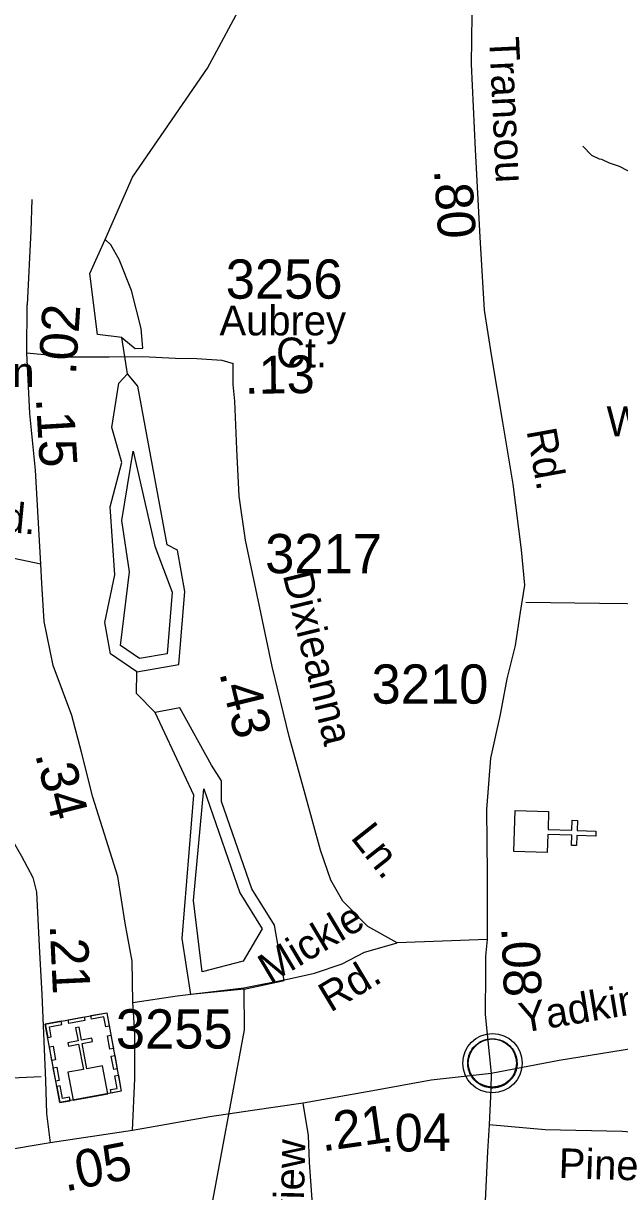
# Model space of a CAD drawing. Extents: x 1547597 to 1699558, y 810033 to 920809.
# Drawn here: x 1596336 to 1598233, y 876840 to 880561 of the extents above; entities that cross this region are included whole.
import ezdxf

# ---------------------------------------------------------------- set-up
doc = ezdxf.new("R2010")
doc.units = 0
for name, color, linetype in [('Exist Civil Demographics Community CELL', 7, 'Continuous'), ('Exist Cultural Church CELL', 7, 'Continuous'), ('Exist Cultural Church with Cemetery CELL', 7, 'Continuous'), ('Exist Hydrographic Buffer Line', 7, 'Continuous'), ('Exist Hydrographic Creek Single Shore', 7, 'Continuous'), ('Exist Hydrographic Lake Shore', 7, 'Continuous'), ('Exist Hydrographic Misc Water Feature', 7, 'Continuous'), ('Exist Road Non-System Type 51', 7, 'Continuous'), ('Exist Road Non-System Type 51 Label', 7, 'Continuous'), ('Exist Road Secondary Mileage Hundredths English Label', 7, 'Continuous'), ('Exist Road Secondary Type 20 Attributed', 7, 'Continuous'), ('Exist Road Secondary Type 51 Attributed', 7, 'Continuous'), ('Exist Road Secondary Type 51 Label', 7, 'Continuous'), ('Exist Road Secondary Type 51 Number Label', 7, 'Continuous')]:
    doc.layers.add(name, color=color, linetype=linetype)

msp = doc.modelspace()

# ---------------------------------------------------------------- linework, layer by layer
at = {"layer": 'Exist Civil Demographics Community CELL'}
msp.add_lwpolyline([(1597751.1, 877261.7), (1597752.1, 877267.3), (1597753.9, 877273.9), (1597756.8, 877281.1), (1597759.7, 877286.8), (1597763.1, 877292.6), (1597766.8, 877297.7), (1597770.8, 877302.1), (1597775.4, 877306.7), (1597780.9, 877311.3), (1597786.3, 877314.9), (1597791.2, 877317.8), (1597796.3, 877320.2), (1597801.7, 877322.5), (1597807.4, 877324.4), (1597811.7, 877325.5), (1597816.5, 877326.2), (1597820.7, 877327), (1597827, 877327.2), (1597831.5, 877327.1), (1597837.1, 877326.9), (1597842, 877326.1), (1597846.9, 877325.1), (1597852, 877323.7), (1597857.1, 877321.8), (1597863.8, 877318.9), (1597870, 877315.4), (1597875.1, 877311.8), (1597880.3, 877307.8), (1597883.6, 877304.7), (1597887.7, 877300.3), (1597891.6, 877295.6), (1597894.6, 877291), (1597897.8, 877286), (1597900.2, 877280.8), (1597902.3, 877275.8), (1597903.8, 877270.8), (1597905.1, 877266.2), (1597906.2, 877260.2), (1597906.8, 877255.5), (1597907.1, 877249.5), (1597906.9, 877243.7), (1597906.3, 877238), (1597905.4, 877232.5), (1597903.7, 877226.4), (1597901.9, 877220.5), (1597899.6, 877215.5), (1597896.4, 877209.5), (1597893.1, 877204.1), (1597889.7, 877199.4), (1597885.5, 877194.7), (1597880.2, 877189.7), (1597875.1, 877185.6), (1597870.1, 877182.2), (1597865.8, 877179.7), (1597859, 877176.4), (1597851.8, 877173.7), (1597845.9, 877172.3), (1597839.3, 877170.9), (1597834.9, 877170.5), (1597830.4, 877170.2), (1597824.8, 877170.2), (1597820.5, 877170.6), (1597814.9, 877171.4), (1597809, 877172.7), (1597804.4, 877174), (1597799.2, 877175.9), (1597794.6, 877177.8), (1597790.7, 877180.1), (1597783.9, 877184.1), (1597778.3, 877188.4), (1597773.4, 877192.9), (1597768.9, 877197.8), (1597765.8, 877201.7), (1597762.8, 877205.9), (1597758.7, 877213), (1597757, 877216.6), (1597755.2, 877220.6), (1597752.7, 877228.8), (1597751.1, 877235.8), (1597750.4, 877241), (1597750.1, 877247.3), (1597750, 877252), (1597750.6, 877258.5)], close=True, dxfattribs=at)
for centre, radius in [((1597828.7, 877249.3), 94.3), ((1597828.5, 877249.6), 76.7)]:
    msp.add_circle(centre, radius, dxfattribs=at)
at = {"layer": 'Exist Cultural Church CELL'}
msp.add_lwpolyline([(1598007.5, 878050.3), (1598005.7, 877993.4), (1598081.8, 877990.9), (1598082.9, 878022.9), (1598098.9, 878022.3), (1598097.8, 877990.4), (1598157.9, 877988.4), (1598157.4, 877972.3), (1598097.3, 877974.3), (1598096.2, 877942.4), (1598080.2, 877942.9), (1598081.3, 877974.9), (1598005.2, 877977.4), (1598003.2, 877919.8), (1597896.8, 877923.3), (1597901.1, 878053.9)], close=True, dxfattribs=at)
at = {"layer": 'Exist Cultural Church with Cemetery CELL'}
for points in [[(1596405.6, 877373.9), (1596601.3, 877410.1), (1596647.7, 877159.8), (1596452, 877123.5)], [(1596413.5, 877331.3), (1596424.6, 877333.3), (1596418.8, 877365), (1596458.6, 877372.4), (1596456.6, 877383.3), (1596405.6, 877373.9)], [(1596478.4, 877387.3), (1596529.4, 877396.8), (1596531.4, 877385.6), (1596480.5, 877376.1)], [(1596609.3, 877367.5), (1596598.1, 877365.4), (1596592.3, 877397.1), (1596552.4, 877389.7), (1596550.4, 877400.6), (1596601.4, 877410.1)], [(1596494.3, 877131.4), (1596604.6, 877151.8), (1596588.1, 877240.9), (1596538.2, 877231.6), (1596523.4, 877311.7), (1596555.8, 877317.8), (1596553.8, 877328.6), (1596521.3, 877322.6), (1596513.7, 877364.1), (1596502.3, 877362), (1596509.9, 877320.4), (1596477.4, 877314.4), (1596479.4, 877303.6), (1596511.9, 877309.6), (1596526.8, 877229.5), (1596477.8, 877220.4)], [(1596611.4, 877293.6), (1596603.5, 877336.2), (1596614.7, 877338.2), (1596622.6, 877295.7)], [(1596427, 877258.3), (1596419.1, 877300.9), (1596430.3, 877303), (1596438.2, 877260.4)], [(1596623.4, 877228.8), (1596615.5, 877271.3), (1596626.7, 877273.4), (1596634.6, 877230.8)], [(1596439.2, 877192.3), (1596431.3, 877234.8), (1596442.5, 877236.9), (1596450.4, 877194.3)], [(1596615.2, 877153.7), (1596613.1, 877165), (1596634.7, 877169), (1596627.3, 877208.8), (1596638.3, 877210.8), (1596647.7, 877159.8)], [(1596484.5, 877129.6), (1596482.4, 877140.9), (1596460.8, 877136.8), (1596453.4, 877176.6), (1596442.5, 877174.6), (1596451.9, 877123.5)]]:
    msp.add_lwpolyline(points, close=True, dxfattribs=at)
at = {"layer": 'Exist Hydrographic Buffer Line'}
for points in [[(1596705.8, 878537.6), (1596645.4, 878579.4), (1596673.6, 878813.7), (1596649.3, 878977), (1596685.8, 879198.2), (1596753.9, 878895.7), (1596809.4, 878749.6), (1596793.3, 878552.8), (1596705.8, 878537.6)], [(1596909.8, 878122.8), (1597024.8, 877792), (1597095.5, 877677.4), (1597035, 877574.3), (1596905.1, 877540.4), (1596877, 877767.1), (1596909.8, 878122.8)]]:
    msp.add_lwpolyline(points, dxfattribs=at)
at = {"layer": 'Exist Hydrographic Creek Single Shore'}
for points in [[(1596667.6, 879444.6), (1596649.4, 879560), (1596571.5, 879569.7), (1596547.1, 879764.6), (1596595.8, 879871.9), (1596683.6, 880071.2), (1596921.6, 880417.7), (1597041.6, 880641.8)], [(1596755.8, 878365.6), (1596695.7, 878426.3), (1596696.6, 878495.3)], [(1596738.6, 875976.5), (1596829.5, 876351.6), (1596923.6, 876731), (1597039.6, 877355.7), (1597038.4, 877484.8)]]:
    msp.add_lwpolyline(points, dxfattribs=at)
at = {"layer": 'Exist Hydrographic Lake Shore'}
for points in [[(1596696.6, 878495.3), (1596613.6, 878552.7), (1596595.7, 878652.9), (1596627.3, 878804), (1596612.7, 879020.8), (1596649.3, 879161.7), (1596617.6, 879273.8), (1596639.5, 879415.1), (1596667.6, 879444.6)], [(1596826.6, 878883.3), (1596793.6, 878900.4), (1596700.4, 879405.3), (1596667.6, 879444.6)], [(1596696.6, 878495.3), (1596830.6, 878518.8), (1596849.7, 878751.4), (1596826.6, 878883.3)], [(1597062.6, 877805), (1596966.6, 878082.7), (1596966.6, 878148.4), (1596934.7, 878198.3), (1596834.4, 878381.1), (1596755.8, 878365.6)], [(1597038.4, 877484.8), (1596869, 877468.1), (1596841.3, 877645.9), (1596878.2, 878103.3), (1596755.8, 878365.6)], [(1597038.4, 877484.8), (1597166, 877512.6), (1597135.6, 877688.6), (1597062.6, 877805)]]:
    msp.add_lwpolyline(points, dxfattribs=at)
at = {"layer": 'Exist Hydrographic Misc Water Feature'}
for points in [[(1598116.7, 880169.7), (1598144.2, 880141.3), (1598167.9, 880128.9), (1598175.9, 880128.7), (1598199.7, 880116.2), (1598231.6, 880105.8), (1598283.1, 880078.9), (1598306.9, 880062.5), (1598320.8, 880058.2), (1598326.7, 880052.2), (1598340.6, 880045.9), (1598382, 880013.2), (1598408, 880000.4)], [(1596649.8, 879560.2), (1596691.8, 879525.7), (1596716.5, 879526.8), (1596711.1, 879589.3), (1596679.9, 879710), (1596641.2, 879809.1), (1596614.3, 879855.4), (1596595.8, 879871.9)]]:
    msp.add_lwpolyline(points, dxfattribs=at)
at = {"layer": 'Exist Road Non-System Type 51'}
for points in [[(1596362.4, 879999.5), (1596359.6, 879899.5), (1596348, 879664.2)], [(1597934.9, 878717.8), (1598169.6, 878714.7), (1598346.4, 878711.7)], [(1596684.8, 877442.5), (1596825.5, 877463.3), (1597037.6, 877489.6), (1597181.7, 877518.3), (1597261.9, 877535.7), (1597350, 877565.4), (1597421.5, 877603.1), (1597492.9, 877622.9), (1597525.4, 877632)], [(1596392.6, 877205.8), (1596299.7, 877201.8), (1596139.3, 877157.1), (1595933.1, 877102.8), (1595809, 877089.9), (1595709, 877082.7), (1595657.1, 877091.2), (1595619.2, 877107.4), (1595571.7, 877151.8), (1595540.2, 877214), (1595512.4, 877248.2), (1595464.7, 877270.6), (1595400.9, 877285.3), (1595301.4, 877303.3)], [(1597223.4, 876401.2), (1597264.9, 876570.7), (1597260.9, 876715.9), (1597257.3, 876784.4), (1597246.5, 876934), (1597242.9, 877018.8), (1597226.7, 877121.5)]]:
    msp.add_lwpolyline(points, dxfattribs=at)
at = {"layer": 'Exist Road Secondary Type 20 Attributed'}
for points in [[(1597824.4, 877216.9), (1597823.9, 877166.3), (1597818.5, 877052.7)], [(1597818.5, 877052.7), (1597813.1, 876968), (1597800.3, 876698), (1597790.4, 876490.8), (1597760.8, 876336.1)]]:
    msp.add_lwpolyline(points, dxfattribs=at)
at = {"layer": 'Exist Road Secondary Type 51 Attributed'}
for points in [[(1597734.2, 881922.2), (1597722.8, 881787.3), (1597734.4, 881473.3), (1597748, 881215), (1597748.8, 881047.1), (1597753.4, 880887.1), (1597763.7, 880667.2), (1597761.3, 880430.4), (1597773.4, 880158.8), (1597788.2, 879879.7), (1597802.6, 879647.1), (1597826, 879498.2), (1597860.2, 879290.9), (1597893.9, 879092.9), (1597920.4, 878884.1), (1597930.4, 878771.4), (1597917.1, 878685.3), (1597900.5, 878579.2), (1597874.1, 878473.2), (1597852.9, 878360.2), (1597823, 878221), (1597809.5, 878057.3), (1597811.4, 877852.5), (1597811.8, 877643.3)], [(1596347, 879511.2), (1596348, 879664.2)], [(1596347, 879511.2), (1596479.7, 879498.3), (1596609.5, 879498.3), (1596715.2, 879499.5), (1596819.7, 879494.1), (1596887.6, 879493), (1596967.1, 879487.7), (1597004.1, 879477.1)], [(1596391.1, 878838.8), (1596374.8, 879137.5), (1596356.3, 879318.2), (1596347, 879511.2)], [(1597811.8, 877643.3), (1597669.5, 877637.8), (1597525.4, 877632), (1597431.7, 877684.2), (1597352.4, 877765.4), (1597314.6, 877832.1), (1597281, 877927.4), (1597232.6, 878105.7), (1597182.1, 878290.1), (1597128, 878512.5), (1597087.5, 878704.8), (1597043.3, 878915.1), (1597022.4, 879055.2), (1597015.6, 879205.2), (1597008.9, 879357.2), (1597004.1, 879410.9), (1597004.1, 879477.1)], [(1596391.1, 878838.8), (1596258.5, 878866.2), (1596087.7, 878885.2), (1595995, 878875.7)], [(1596682.8, 877035), (1596690.3, 877200.4), (1596690.3, 877347.1), (1596684.8, 877444), (1596682, 877574.1), (1596660, 877695), (1596636.6, 877844.1), (1596557.5, 878096.2), (1596521.3, 878239.4), (1596490.7, 878356.6), (1596430.8, 878516.2), (1596402, 878656.1), (1596394.5, 878776.8), (1596391.1, 878838.8)], [(1596196.8, 878147.5), (1596237.7, 878058.8), (1596300.4, 877960.6), (1596330.4, 877908.1), (1596365.9, 877840.6), (1596377.5, 877793.6), (1596385.7, 877621.8), (1596395.2, 877467.7), (1596406.1, 877194.2), (1596409.5, 877089.2), (1596421.1, 876995.8)], [(1597811.8, 877643.3), (1597806.4, 877589.9), (1597806.4, 877540.2), (1597805.9, 877404.6), (1597824.4, 877216.9)], [(1599404.8, 877490), (1599245.3, 877461.6), (1599061.5, 877432.8), (1598746.3, 877380.5), (1598534.5, 877342.8), (1598343.5, 877306.7), (1598040.9, 877258.1), (1597824.4, 877216.9)], [(1597824.4, 877216.9), (1597633.8, 877195.4), (1597448.3, 877161.2), (1597226.7, 877121.5), (1597064.6, 877098.1), (1596929.5, 877078.3), (1596682.8, 877035)], [(1599395, 876897.9), (1599227.7, 876921.4), (1598976.6, 876958.8), (1598765.1, 876989.8), (1598568.8, 877009.7), (1598433.7, 877016.9), (1598241, 877031.3), (1597996.8, 877036.5), (1597818.5, 877052.7)], [(1596682.8, 877035), (1596421.1, 876995.8)], [(1596421.1, 876995.8), (1596104.1, 876942.6), (1595607.1, 876849.9), (1595465.6, 876827.5), (1595372.4, 876826.7), (1595209.5, 876792.6), (1594988.6, 876723.8), (1594866.5, 876678.8)]]:
    msp.add_lwpolyline(points, dxfattribs=at)

# ---------------------------------------------------------------- texts
at = {"layer": 'Exist Road Non-System Type 51 Label'}
for s, rotation, p in [('Mickle', 30.905, (1597120.5, 877500.7)), ('Rd.', 30.905, (1597313.1, 877409.3)), ('Pineview', 88.6632, (1597221.5, 876497.2))]:
    msp.add_text(s, height=95, rotation=rotation, dxfattribs=at).set_placement(p)
at = {"layer": 'Exist Road Secondary Mileage Hundredths English Label'}
for s, rotation, p in [('.80', 273.7304, (1597642.5, 880094.3)), ('.02', 86.2826, (1596503, 879439.6)), ('.13', 0.6503, (1597040.6, 879380.9)), ('.15', 273.408, (1596375.6, 879366.6)), ('.43', 283.6736, (1596958.8, 878492.4)), ('.34', 284.2189, (1596372.7, 878233)), ('.21', 272.7567, (1596419.7, 877689.7)), ('.08', 272.4358, (1597856.6, 877681.1)), ('.21', 8.169, (1597287.7, 876968)), ('.04', 0.6496, (1597473.8, 876966.9)), ('.05', 11.1164, (1596469.4, 876840.2))]:
    msp.add_text(s, height=120, rotation=rotation, dxfattribs=at).set_placement(p)
at = {"layer": 'Exist Road Secondary Type 51 Label'}
for s, rotation, p in [('Transou', 272.692, (1597818.2, 880516)), ('Stimpson', 359.9809, (1595841.7, 879402.6)), ('Rd.', 280.2707, (1597936.9, 879263.4)), ('Rd.', 354.4632, (1596175.5, 878951.8)), ('Dixieanna', 283.6736, (1597161, 878804.3)), ('Ln.', 308.3865, (1597374.7, 877967.2)), ('Yadkinville', 9.4492, (1597921.9, 877345.6)), ('Pine', 358.1478, (1598038.3, 876883.8))]:
    msp.add_text(s, height=95, rotation=rotation, dxfattribs=at).set_placement(p)
for s, p in [('Aubrey', (1596960.1, 879567.1)), ('Ct.', (1597140.3, 879465.1)), ('Waterway', (1598191.8, 879245.7))]:
    msp.add_text(s, height=95, dxfattribs=at).set_placement(p)
at = {"layer": 'Exist Road Secondary Type 51 Number Label'}
for s, p in [('3256', (1596979.9, 879683.9)), ('3217', (1597105.4, 878809.6)), ('3210', (1597443.9, 878394.2)), ('3255', (1596630.2, 877295.8))]:
    msp.add_text(s, height=125, dxfattribs=at).set_placement(p)

doc.saveas('drawing.dxf')
